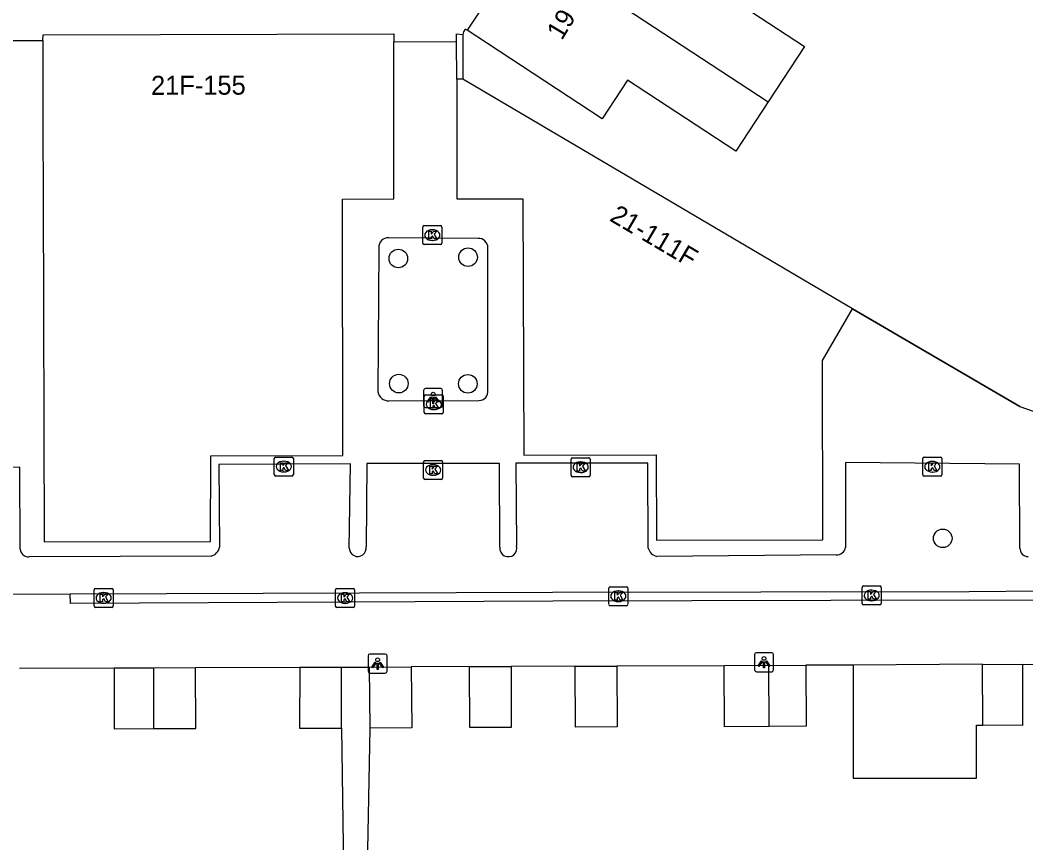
# Model space of a CAD drawing. Extents: x 159718 to 160783, y 383290 to 384030.
# Drawn here: x 160205.6 to 160258.5, y 383782.2 to 383825.5 of the extents above; entities that cross this region are included whole.
import ezdxf

# ---------------------------------------------------------------- set-up
doc = ezdxf.new("R2010")
doc.units = 0
for name, color, linetype in [('IMGEO_Boom', 7, 'Continuous'), ('IMGEO_Kolk', 7, 'Continuous'), ('IMGEO_Lichtpunt', 7, 'Continuous'), ('IMGEO_Muur', 7, 'Continuous'), ('IMGEO_Pand', 7, 'Continuous'), ('IMGEO_Pand_nummerreeks', 7, 'Continuous'), ('IMGEO_Rijbaan_lokaal_open', 7, 'Continuous'), ('IMGEO_Voetpad_open', 7, 'Continuous')]:
    doc.layers.add(name, color=color, linetype=linetype)

msp = doc.modelspace()

# ---------------------------------------------------------------- linework, layer by layer
at = {"layer": 'IMGEO_Boom'}
for centre in [(160225.505, 383812.931), (160229.175, 383812.999), (160225.533, 383806.347), (160229.163, 383806.335), (160254.15, 383798.2)]:
    msp.add_circle(centre, 0.489, dxfattribs=at)
at = {"layer": 'IMGEO_Kolk'}
for p, q in [((160226.794, 383813.737), (160226.794, 383814.589)), ((160226.869, 383814.663), (160227.721, 383814.663)), ((160227.282, 383814.443), (160227.307, 383814.443)), ((160227.795, 383814.589), (160227.795, 383813.737)), ((160227.305, 383813.883), (160227.28, 383813.883)), ((160227.721, 383813.663), (160226.869, 383813.663)), ((160226.873, 383804.829), (160226.873, 383805.681)), ((160226.948, 383805.755), (160227.8, 383805.755)), ((160227.361, 383805.535), (160227.386, 383805.535)), ((160227.874, 383805.681), (160227.874, 383804.829)), ((160227.384, 383804.975), (160227.359, 383804.975)), ((160227.8, 383804.755), (160226.948, 383804.755)), ((160218.982, 383801.553), (160218.982, 383802.405)), ((160219.057, 383802.479), (160219.909, 383802.479)), ((160219.47, 383802.259), (160219.495, 383802.259)), ((160219.983, 383802.405), (160219.983, 383801.553)), ((160226.838, 383801.372), (160226.838, 383802.224)), ((160226.913, 383802.298), (160227.765, 383802.298)), ((160227.839, 383802.224), (160227.839, 383801.372)), ((160234.601, 383801.518), (160234.601, 383802.37)), ((160234.676, 383802.444), (160235.528, 383802.444)), ((160235.089, 383802.224), (160235.114, 383802.224)), ((160235.602, 383802.37), (160235.602, 383801.518)), ((160253.103, 383801.544), (160253.103, 383802.396)), ((160253.178, 383802.47), (160254.03, 383802.47)), ((160253.591, 383802.25), (160253.616, 383802.25)), ((160254.104, 383802.396), (160254.104, 383801.544)), ((160219.493, 383801.699), (160219.468, 383801.699)), ((160227.326, 383802.078), (160227.351, 383802.078)), ((160235.112, 383801.664), (160235.087, 383801.664)), ((160253.614, 383801.69), (160253.589, 383801.69)), ((160219.909, 383801.479), (160219.057, 383801.479)), ((160227.765, 383801.298), (160226.913, 383801.298)), ((160227.349, 383801.518), (160227.324, 383801.518)), ((160235.528, 383801.444), (160234.676, 383801.444)), ((160254.03, 383801.47), (160253.178, 383801.47)), ((160209.501, 383794.639), (160209.501, 383795.491)), ((160209.576, 383795.565), (160210.428, 383795.565)), ((160209.989, 383795.345), (160210.014, 383795.345)), ((160210.502, 383795.491), (160210.502, 383794.639)), ((160222.203, 383794.632), (160222.203, 383795.484)), ((160222.278, 383795.558), (160223.13, 383795.558)), ((160222.691, 383795.338), (160222.716, 383795.338)), ((160223.204, 383795.484), (160223.204, 383794.632)), ((160236.581, 383794.726), (160236.581, 383795.578)), ((160236.656, 383795.652), (160237.508, 383795.652)), ((160237.069, 383795.432), (160237.094, 383795.432)), ((160237.582, 383795.578), (160237.582, 383794.726)), ((160249.912, 383794.767), (160249.912, 383795.619)), ((160249.987, 383795.693), (160250.839, 383795.693)), ((160250.4, 383795.473), (160250.425, 383795.473)), ((160250.913, 383795.619), (160250.913, 383794.767)), ((160210.012, 383794.785), (160209.987, 383794.785)), ((160222.714, 383794.778), (160222.689, 383794.778)), ((160237.092, 383794.872), (160237.067, 383794.872)), ((160250.423, 383794.913), (160250.398, 383794.913)), ((160210.428, 383794.565), (160209.576, 383794.565)), ((160223.13, 383794.558), (160222.278, 383794.558)), ((160237.508, 383794.652), (160236.656, 383794.652)), ((160250.839, 383794.693), (160249.987, 383794.693))]:
    msp.add_line(p, q, dxfattribs=at)
for points in [[(160226.794, 383813.737), (160226.794, 383814.589)], [(160226.869, 383814.663), (160227.721, 383814.663)], [(160227.115, 383814.363), (160227.238, 383814.363), (160227.238, 383814.212), (160227.368, 383814.363), (160227.532, 383814.363), (160227.386, 383814.212), (160227.539, 383813.963), (160227.387, 383813.963), (160227.302, 383814.127), (160227.238, 383814.06), (160227.238, 383813.963), (160227.115, 383813.963), (160227.115, 383814.363)], [(160227.795, 383814.589), (160227.795, 383813.737)], [(160227.721, 383813.663), (160226.869, 383813.663)], [(160226.873, 383804.829), (160226.873, 383805.681)], [(160226.948, 383805.755), (160227.8, 383805.755)], [(160227.194, 383805.455), (160227.317, 383805.455), (160227.317, 383805.304), (160227.447, 383805.455), (160227.611, 383805.455), (160227.465, 383805.304), (160227.618, 383805.055), (160227.466, 383805.055), (160227.381, 383805.219), (160227.317, 383805.152), (160227.317, 383805.055), (160227.194, 383805.055), (160227.194, 383805.455)], [(160227.874, 383805.681), (160227.874, 383804.829)], [(160227.8, 383804.755), (160226.948, 383804.755)], [(160218.982, 383801.553), (160218.982, 383802.405)], [(160219.057, 383802.479), (160219.909, 383802.479)], [(160219.303, 383802.179), (160219.426, 383802.179), (160219.426, 383802.028), (160219.556, 383802.179), (160219.72, 383802.179), (160219.574, 383802.028), (160219.727, 383801.779), (160219.575, 383801.779), (160219.49, 383801.943), (160219.426, 383801.876), (160219.426, 383801.779), (160219.303, 383801.779), (160219.303, 383802.179)], [(160219.983, 383802.405), (160219.983, 383801.553)], [(160226.838, 383801.372), (160226.838, 383802.224)], [(160226.913, 383802.298), (160227.765, 383802.298)], [(160227.839, 383802.224), (160227.839, 383801.372)], [(160234.601, 383801.518), (160234.601, 383802.37)], [(160234.676, 383802.444), (160235.528, 383802.444)], [(160234.922, 383802.144), (160235.045, 383802.144), (160235.045, 383801.993), (160235.175, 383802.144), (160235.339, 383802.144), (160235.193, 383801.993), (160235.346, 383801.744), (160235.194, 383801.744), (160235.109, 383801.908), (160235.045, 383801.841), (160235.045, 383801.744), (160234.922, 383801.744), (160234.922, 383802.144)], [(160235.602, 383802.37), (160235.602, 383801.518)], [(160253.103, 383801.544), (160253.103, 383802.396)], [(160253.178, 383802.47), (160254.03, 383802.47)], [(160253.424, 383802.17), (160253.547, 383802.17), (160253.547, 383802.019), (160253.677, 383802.17), (160253.841, 383802.17), (160253.695, 383802.019), (160253.848, 383801.77), (160253.696, 383801.77), (160253.611, 383801.934), (160253.547, 383801.867), (160253.547, 383801.77), (160253.424, 383801.77), (160253.424, 383802.17)], [(160254.104, 383802.396), (160254.104, 383801.544)], [(160227.159, 383801.998), (160227.282, 383801.998), (160227.282, 383801.847), (160227.412, 383801.998), (160227.576, 383801.998), (160227.43, 383801.847), (160227.583, 383801.598), (160227.431, 383801.598), (160227.346, 383801.762), (160227.282, 383801.695), (160227.282, 383801.598), (160227.159, 383801.598), (160227.159, 383801.998)], [(160219.909, 383801.479), (160219.057, 383801.479)], [(160227.765, 383801.298), (160226.913, 383801.298)], [(160235.528, 383801.444), (160234.676, 383801.444)], [(160254.03, 383801.47), (160253.178, 383801.47)], [(160209.501, 383794.639), (160209.501, 383795.491)], [(160209.576, 383795.565), (160210.428, 383795.565)], [(160209.822, 383795.265), (160209.945, 383795.265), (160209.945, 383795.114), (160210.075, 383795.265), (160210.239, 383795.265), (160210.093, 383795.114), (160210.246, 383794.865), (160210.094, 383794.865), (160210.009, 383795.029), (160209.945, 383794.962), (160209.945, 383794.865), (160209.822, 383794.865), (160209.822, 383795.265)], [(160210.502, 383795.491), (160210.502, 383794.639)], [(160222.203, 383794.632), (160222.203, 383795.484)], [(160222.278, 383795.558), (160223.13, 383795.558)], [(160222.524, 383795.258), (160222.647, 383795.258), (160222.647, 383795.107), (160222.777, 383795.258), (160222.941, 383795.258), (160222.795, 383795.107), (160222.948, 383794.858), (160222.796, 383794.858), (160222.711, 383795.022), (160222.647, 383794.955), (160222.647, 383794.858), (160222.524, 383794.858), (160222.524, 383795.258)], [(160223.204, 383795.484), (160223.204, 383794.632)], [(160236.581, 383794.726), (160236.581, 383795.578)], [(160236.656, 383795.652), (160237.508, 383795.652)], [(160236.902, 383795.352), (160237.025, 383795.352), (160237.025, 383795.201), (160237.155, 383795.352), (160237.319, 383795.352), (160237.173, 383795.201), (160237.326, 383794.952), (160237.174, 383794.952), (160237.089, 383795.116), (160237.025, 383795.049), (160237.025, 383794.952), (160236.902, 383794.952), (160236.902, 383795.352)], [(160237.582, 383795.578), (160237.582, 383794.726)], [(160249.912, 383794.767), (160249.912, 383795.619)], [(160249.987, 383795.693), (160250.839, 383795.693)], [(160250.233, 383795.393), (160250.356, 383795.393), (160250.356, 383795.242), (160250.486, 383795.393), (160250.65, 383795.393), (160250.504, 383795.242), (160250.657, 383794.993), (160250.505, 383794.993), (160250.42, 383795.157), (160250.356, 383795.09), (160250.356, 383794.993), (160250.233, 383794.993), (160250.233, 383795.393)], [(160250.913, 383795.619), (160250.913, 383794.767)], [(160210.428, 383794.565), (160209.576, 383794.565)], [(160223.13, 383794.558), (160222.278, 383794.558)], [(160237.508, 383794.652), (160236.656, 383794.652)], [(160250.839, 383794.693), (160249.987, 383794.693)]]:
    msp.add_lwpolyline(points, dxfattribs=at)
for centre, start, end in [((160226.871, 383814.587), 91.552, 178.448), ((160226.871, 383814.587), 91.552, 178.448), ((160227.719, 383814.587), 1.552, 88.448), ((160227.719, 383814.587), 1.552, 88.448), ((160226.871, 383813.739), 181.552, 268.448), ((160226.871, 383813.739), 181.552, 268.448), ((160227.719, 383813.739), 271.552, 358.448), ((160227.719, 383813.739), 271.552, 358.448), ((160226.95, 383805.679), 91.552, 178.448), ((160226.95, 383805.679), 91.552, 178.448), ((160227.798, 383805.679), 1.552, 88.448), ((160227.798, 383805.679), 1.552, 88.448), ((160226.95, 383804.831), 181.552, 268.448), ((160226.95, 383804.831), 181.552, 268.448), ((160227.798, 383804.831), 271.552, 358.448), ((160227.798, 383804.831), 271.552, 358.448), ((160219.059, 383802.403), 91.552, 178.448), ((160219.059, 383802.403), 91.552, 178.448), ((160219.907, 383802.403), 1.552, 88.448), ((160219.907, 383802.403), 1.552, 88.448), ((160226.915, 383802.222), 91.552, 178.448), ((160226.915, 383802.222), 91.552, 178.448), ((160227.763, 383802.222), 1.552, 88.448), ((160227.763, 383802.222), 1.552, 88.448), ((160234.678, 383802.368), 91.552, 178.448), ((160234.678, 383802.368), 91.552, 178.448), ((160235.526, 383802.368), 1.552, 88.448), ((160235.526, 383802.368), 1.552, 88.448), ((160253.18, 383802.394), 91.552, 178.448), ((160253.18, 383802.394), 91.552, 178.448), ((160254.028, 383802.394), 1.552, 88.448), ((160254.028, 383802.394), 1.552, 88.448), ((160219.059, 383801.555), 181.552, 268.448), ((160219.059, 383801.555), 181.552, 268.448), ((160219.907, 383801.555), 271.552, 358.448), ((160219.907, 383801.555), 271.552, 358.448), ((160226.915, 383801.374), 181.552, 268.448), ((160226.915, 383801.374), 181.552, 268.448), ((160227.763, 383801.374), 271.552, 358.448), ((160227.763, 383801.374), 271.552, 358.448), ((160234.678, 383801.52), 181.552, 268.448), ((160234.678, 383801.52), 181.552, 268.448), ((160235.526, 383801.52), 271.552, 358.448), ((160235.526, 383801.52), 271.552, 358.448), ((160253.18, 383801.546), 181.552, 268.448), ((160253.18, 383801.546), 181.552, 268.448), ((160254.028, 383801.546), 271.552, 358.448), ((160254.028, 383801.546), 271.552, 358.448), ((160209.578, 383795.489), 91.552, 178.448), ((160209.578, 383795.489), 91.552, 178.448), ((160210.426, 383795.489), 1.552, 88.448), ((160210.426, 383795.489), 1.552, 88.448), ((160222.28, 383795.482), 91.552, 178.448), ((160222.28, 383795.482), 91.552, 178.448), ((160223.128, 383795.482), 1.552, 88.448), ((160223.128, 383795.482), 1.552, 88.448), ((160236.658, 383795.576), 91.552, 178.448), ((160236.658, 383795.576), 91.552, 178.448), ((160237.506, 383795.576), 1.552, 88.448), ((160237.506, 383795.576), 1.552, 88.448), ((160249.989, 383795.617), 91.552, 178.448), ((160249.989, 383795.617), 91.552, 178.448), ((160250.837, 383795.617), 1.552, 88.448), ((160250.837, 383795.617), 1.552, 88.448), ((160236.658, 383794.728), 181.552, 268.448), ((160236.658, 383794.728), 181.552, 268.448), ((160237.506, 383794.728), 271.552, 358.448), ((160237.506, 383794.728), 271.552, 358.448), ((160249.989, 383794.769), 181.552, 268.448), ((160249.989, 383794.769), 181.552, 268.448), ((160250.837, 383794.769), 271.552, 358.448), ((160250.837, 383794.769), 271.552, 358.448), ((160209.578, 383794.641), 181.552, 268.448), ((160209.578, 383794.641), 181.552, 268.448), ((160210.426, 383794.641), 271.552, 358.448), ((160210.426, 383794.641), 271.552, 358.448), ((160222.28, 383794.634), 181.552, 268.448), ((160222.28, 383794.634), 181.552, 268.448), ((160223.128, 383794.634), 271.552, 358.448), ((160223.128, 383794.634), 271.552, 358.448)]:
    msp.add_arc(centre, 0.0765, start, end, dxfattribs=at)
for centre, major_axis, ratio, start_param, end_param in [((160227.281, 383814.163), (-0.387, 0.002), 0.722429, 4.712389, 7.853982), ((160227.306, 383814.163), (-0.39, 0.002), 0.717154, 1.570796, 4.712389), ((160227.36, 383805.255), (-0.387, 0.002), 0.722429, 4.712389, 7.853982), ((160227.385, 383805.255), (-0.39, 0.002), 0.717154, 1.570796, 4.712389), ((160219.469, 383801.979), (-0.387, 0.002), 0.722429, 4.712389, 7.853982), ((160219.494, 383801.979), (-0.39, 0.002), 0.717154, 1.570796, 4.712389), ((160235.088, 383801.944), (-0.387, 0.002), 0.722429, 4.712389, 7.853982), ((160235.113, 383801.944), (-0.39, 0.002), 0.717154, 1.570796, 4.712389), ((160253.59, 383801.97), (-0.387, 0.002), 0.722429, 4.712389, 7.853982), ((160253.615, 383801.97), (-0.39, 0.002), 0.717154, 1.570796, 4.712389), ((160227.325, 383801.798), (-0.387, 0.002), 0.722429, 4.712389, 7.853982), ((160227.35, 383801.798), (-0.39, 0.002), 0.717154, 1.570796, 4.712389), ((160209.988, 383795.065), (-0.387, 0.002), 0.722429, 4.712389, 7.853982), ((160210.013, 383795.065), (-0.39, 0.002), 0.717154, 1.570796, 4.712389), ((160222.69, 383795.058), (-0.387, 0.002), 0.722429, 4.712389, 7.853982), ((160222.715, 383795.058), (-0.39, 0.002), 0.717154, 1.570796, 4.712389), ((160237.068, 383795.152), (-0.387, 0.002), 0.722429, 4.712389, 7.853982), ((160237.093, 383795.152), (-0.39, 0.002), 0.717154, 1.570796, 4.712389), ((160250.399, 383795.193), (-0.387, 0.002), 0.722429, 4.712389, 7.853982), ((160250.424, 383795.193), (-0.39, 0.002), 0.717154, 1.570796, 4.712389)]:
    msp.add_ellipse(centre, major_axis=major_axis, ratio=ratio, start_param=start_param, end_param=end_param, dxfattribs=at)
at = {"layer": 'IMGEO_Lichtpunt'}
for p, q in [((160226.839, 383805.99), (160226.839, 383805.183)), ((160226.839, 383805.99), (160226.839, 383805.183)), ((160227.741, 383806.085), (160226.933, 383806.085)), ((160227.741, 383806.085), (160226.933, 383806.085)), ((160227.835, 383805.183), (160227.835, 383805.99)), ((160227.835, 383805.183), (160227.835, 383805.99)), ((160226.933, 383805.089), (160227.741, 383805.089)), ((160226.933, 383805.089), (160227.741, 383805.089)), ((160224.821, 383792.105), (160224.013, 383792.105)), ((160224.821, 383792.105), (160224.013, 383792.105)), ((160244.249, 383792.081), (160244.249, 383791.274)), ((160244.249, 383792.081), (160244.249, 383791.274)), ((160245.151, 383792.176), (160244.343, 383792.176)), ((160245.151, 383792.176), (160244.343, 383792.176)), ((160245.245, 383791.274), (160245.245, 383792.081)), ((160245.245, 383791.274), (160245.245, 383792.081)), ((160223.919, 383792.01), (160223.919, 383791.203)), ((160223.919, 383792.01), (160223.919, 383791.203)), ((160224.915, 383791.203), (160224.915, 383792.01)), ((160224.915, 383791.203), (160224.915, 383792.01)), ((160224.013, 383791.109), (160224.821, 383791.109)), ((160224.013, 383791.109), (160224.821, 383791.109)), ((160244.343, 383791.18), (160245.151, 383791.18)), ((160244.343, 383791.18), (160245.151, 383791.18))]:
    msp.add_line(p, q, dxfattribs=at)
for points in [[(160227.213, 383805.654), (160227.252, 383805.626), (160227.064, 383805.364), (160227.026, 383805.391), (160227.213, 383805.654)], [(160227.315, 383805.606), (160227.362, 383805.606), (160227.362, 383805.284), (160227.315, 383805.284), (160227.315, 383805.606)], [(160227.425, 383805.626), (160227.463, 383805.653), (160227.65, 383805.391), (160227.611, 383805.363), (160227.425, 383805.626)], [(160224.293, 383791.674), (160224.332, 383791.646), (160224.144, 383791.384), (160224.106, 383791.411), (160224.293, 383791.674)], [(160224.395, 383791.626), (160224.442, 383791.626), (160224.442, 383791.304), (160224.395, 383791.304), (160224.395, 383791.626)], [(160224.505, 383791.646), (160224.543, 383791.673), (160224.73, 383791.411), (160224.691, 383791.383), (160224.505, 383791.646)], [(160244.623, 383791.745), (160244.662, 383791.717), (160244.474, 383791.455), (160244.436, 383791.482), (160244.623, 383791.745)], [(160244.725, 383791.697), (160244.772, 383791.697), (160244.772, 383791.375), (160244.725, 383791.375), (160244.725, 383791.697)], [(160244.835, 383791.717), (160244.873, 383791.744), (160245.06, 383791.482), (160245.021, 383791.454), (160244.835, 383791.717)]]:
    msp.add_lwpolyline(points, dxfattribs=at)
for centre in [(160227.338, 383805.788), (160224.418, 383791.808), (160244.748, 383791.879)]:
    msp.add_circle(centre, 0.0994, dxfattribs=at)
for centre, start, end in [((160226.933, 383805.99), 90, 180), ((160226.933, 383805.99), 90, 180), ((160227.741, 383805.99), 0, 90), ((160227.741, 383805.99), 0, 90), ((160226.933, 383805.183), 180, 270), ((160226.933, 383805.183), 180, 270), ((160227.741, 383805.183), 270, 0), ((160227.741, 383805.183), 270, 360), ((160224.013, 383792.01), 90, 180), ((160224.013, 383792.01), 90, 180), ((160224.821, 383792.01), 0, 90), ((160224.821, 383792.01), 0, 90), ((160244.343, 383792.081), 90, 180), ((160244.343, 383792.081), 90, 180), ((160245.151, 383792.081), 0, 90), ((160245.151, 383792.081), 0, 90), ((160224.013, 383791.203), 180, 270), ((160224.013, 383791.203), 180, 270), ((160224.821, 383791.203), 270, 0), ((160224.821, 383791.203), 270, 360), ((160244.343, 383791.274), 180, 270), ((160244.343, 383791.274), 180, 270), ((160245.151, 383791.274), 270, 0), ((160245.151, 383791.274), 270, 360)]:
    msp.add_arc(centre, 0.0946, start, end, dxfattribs=at)
at = {"layer": 'IMGEO_Muur'}
for points in [[(160228.576, 383824.356), (160228.576, 383824.752), (160228.896, 383824.729)], [(160228.577, 383822.376), (160228.576, 383824.356)], [(160228.896, 383824.729), (160228.897, 383822.372)], [(160258.204, 383805.144), (160249.41, 383810.281)]]:
    msp.add_lwpolyline(points, dxfattribs=at)
at = {"layer": 'IMGEO_Pand'}
for points in [[(160232.578, 383829.766), (160232.403, 383829.882), (160229.124, 383824.942)], [(160232.578, 383829.766), (160232.369, 383829.45), (160232.464, 383829.387), (160244.962, 383821.175)], [(160242.464, 383829.635), (160241.255, 383827.794), (160246.882, 383824.096), (160244.962, 383821.175)], [(160244.962, 383821.175), (160243.256, 383818.578), (160237.569, 383822.315), (160236.236, 383820.285), (160230.202, 383824.25), (160229.124, 383824.942)], [(160206.798, 383824.41), (160206.82, 383824.713), (160225.267, 383824.758), (160225.267, 383824.332)], [(160206.798, 383824.41), (160206.807, 383819.81), (160206.819, 383816.264), (160206.879, 383798.012), (160215.632, 383798.039), (160215.634, 383802.54), (160222.593, 383802.558), (160222.57, 383816.054), (160225.277, 383816.068), (160225.267, 383824.332)], [(160228.897, 383822.372), (160228.577, 383822.376)], [(160228.577, 383822.376), (160228.577, 383816.068), (160232.065, 383816.079), (160232.111, 383802.581), (160239.072, 383802.593), (160239.089, 383798.099), (160247.835, 383798.123), (160247.829, 383807.565), (160249.41, 383810.281)], [(160249.41, 383810.281), (160228.897, 383822.372)], [(160256.237, 383791.579), (160249.441, 383791.528)], [(160256.258, 383788.369), (160256.237, 383791.579)], [(160256.237, 383791.579), (160258.341, 383791.555)], [(160258.341, 383791.555), (160258.342, 383788.345), (160256.258, 383788.369)], [(160210.551, 383791.389), (160212.622, 383791.391)], [(160210.551, 383791.389), (160210.554, 383788.179), (160212.632, 383788.181)], [(160212.622, 383791.391), (160214.841, 383791.393)], [(160212.622, 383791.391), (160212.632, 383788.181)], [(160212.632, 383788.181), (160214.844, 383788.183), (160214.841, 383791.393)], [(160220.324, 383791.421), (160220.312, 383788.211), (160222.518, 383788.206)], [(160220.324, 383791.421), (160221.533, 383791.416), (160222.519, 383791.416)], [(160222.518, 383788.206), (160222.519, 383791.416)], [(160223.977, 383791.418), (160226.184, 383791.437)], [(160223.977, 383791.418), (160224.005, 383788.208)], [(160226.184, 383791.437), (160226.211, 383788.227), (160224.005, 383788.208)], [(160231.438, 383791.45), (160231.444, 383788.24), (160229.261, 383788.236), (160229.256, 383791.446)], [(160229.256, 383791.446), (160231.438, 383791.45)], [(160237.008, 383791.479), (160237.022, 383788.269), (160234.82, 383788.259), (160234.806, 383791.469)], [(160234.806, 383791.469), (160237.008, 383791.479)], [(160244.994, 383791.506), (160242.654, 383791.495)], [(160245.015, 383788.296), (160242.669, 383788.285), (160242.654, 383791.495)], [(160244.994, 383791.506), (160246.95, 383791.515)], [(160245.015, 383788.296), (160244.994, 383791.506)], [(160246.95, 383791.515), (160246.965, 383788.305), (160245.015, 383788.296)], [(160249.441, 383791.528), (160249.443, 383785.571), (160255.92, 383785.574), (160255.919, 383788.365), (160256.258, 383788.369)]]:
    msp.add_lwpolyline(points, dxfattribs=at)
at = {"layer": 'IMGEO_Rijbaan_lokaal_open'}
for points in [[(160199.565, 383795.252), (160208.246, 383795.28)], [(160208.246, 383795.28), (160233.617, 383795.36), (160255.542, 383795.407), (160259.408, 383795.436), (160280.885, 383795)], [(160280.885, 383795), (160280.891, 383794.504), (160259.401, 383794.924), (160255.57, 383794.946), (160233.628, 383794.884), (160208.259, 383794.771), (160208.246, 383795.28)], [(160291.511, 383790.896), (160282.093, 383791.077), (160279.206, 383791.143), (160274.871, 383791.243), (160271.428, 383791.315), (160268.995, 383791.369), (160266.425, 383791.427), (160264.206, 383791.469), (160258.341, 383791.555)], [(160205.579, 383791.364), (160210.551, 383791.389)], [(160214.841, 383791.393), (160220.324, 383791.421)], [(160222.519, 383791.416), (160223.977, 383791.418)], [(160229.256, 383791.446), (160226.184, 383791.437)], [(160234.806, 383791.469), (160231.438, 383791.45)], [(160242.654, 383791.495), (160237.008, 383791.479)], [(160249.441, 383791.528), (160246.95, 383791.515)]]:
    msp.add_lwpolyline(points, dxfattribs=at)
at = {"layer": 'IMGEO_Voetpad_open'}
for points in [[(160229.124, 383824.942), (160229.025, 383825.006), (160228.933, 383824.866), (160228.896, 383824.729)], [(160201.136, 383824.399), (160206.798, 383824.41)], [(160225.267, 383824.332), (160228.576, 383824.356)], [(160229.704, 383813.992), (160225.014, 383814.011)], [(160224.475, 383813.495), (160224.437, 383805.91)], [(160230.221, 383805.996), (160230.22, 383813.502)], [(160249.41, 383810.281), (160258.204, 383805.144), (160258.906, 383804.9)], [(160225.008, 383805.44), (160229.744, 383805.454)], [(160222.926, 383797.676), (160222.983, 383802.13), (160216.059, 383802.08), (160216.1, 383797.728)], [(160230.841, 383797.73), (160230.826, 383802.148), (160223.854, 383802.147), (160223.813, 383797.761)], [(160238.655, 383797.689), (160238.636, 383802.149), (160231.684, 383802.153), (160231.728, 383797.826)], [(160258.214, 383797.689), (160258.181, 383802.1), (160249.035, 383802.194), (160249.037, 383797.723)], [(160205.613, 383797.622), (160205.595, 383801.941), (160198.685, 383801.921), (160198.645, 383797.643)], [(160215.652, 383797.264), (160206.088, 383797.228)], [(160248.547, 383797.324), (160239.101, 383797.251)], [(160222.518, 383788.206), (160222.714, 383774.658)], [(160224.005, 383788.208), (160223.873, 383780.869)]]:
    msp.add_lwpolyline(points, dxfattribs=at)
for centre, radius, start, end in [((160224.966, 383813.522), 0.492, 84.3723, 183.1299), ((160229.718, 383813.49), 0.502, 1.356, 91.6049), ((160224.993, 383806.004), 0.564, 189.5505, 271.5327), ((160229.741, 383805.937), 0.483, 270.3403, 6.9594), ((160206.06, 383797.677), 0.45, 187.0304, 273.62), ((160215.515, 383797.844), 0.596, 283.2546, 348.7555), ((160223.372, 383797.692), 0.446, 182.085, 8.8628), ((160231.294, 383797.688), 0.455, 174.6611, 17.693), ((160239.234, 383797.833), 0.597, 193.9364, 257.1006), ((160248.563, 383797.805), 0.481, 268.0981, 350.2127), ((160258.648, 383797.673), 0.434, 177.8616, 269.1339)]:
    msp.add_arc(centre, radius, start, end, dxfattribs=at)

# ---------------------------------------------------------------- texts
at = {"layer": 'IMGEO_Pand_nummerreeks'}
for s, rotation, p in [('19', 58.8657, (160234.11, 383824.375)), ('21F-155', 0.1432, (160212.497, 383821.545)), ('21-111F', 329.4843, (160236.57, 383814.948))]:
    msp.add_text(s, height=1, rotation=rotation, dxfattribs=at).set_placement(p)

doc.saveas('drawing.dxf')
